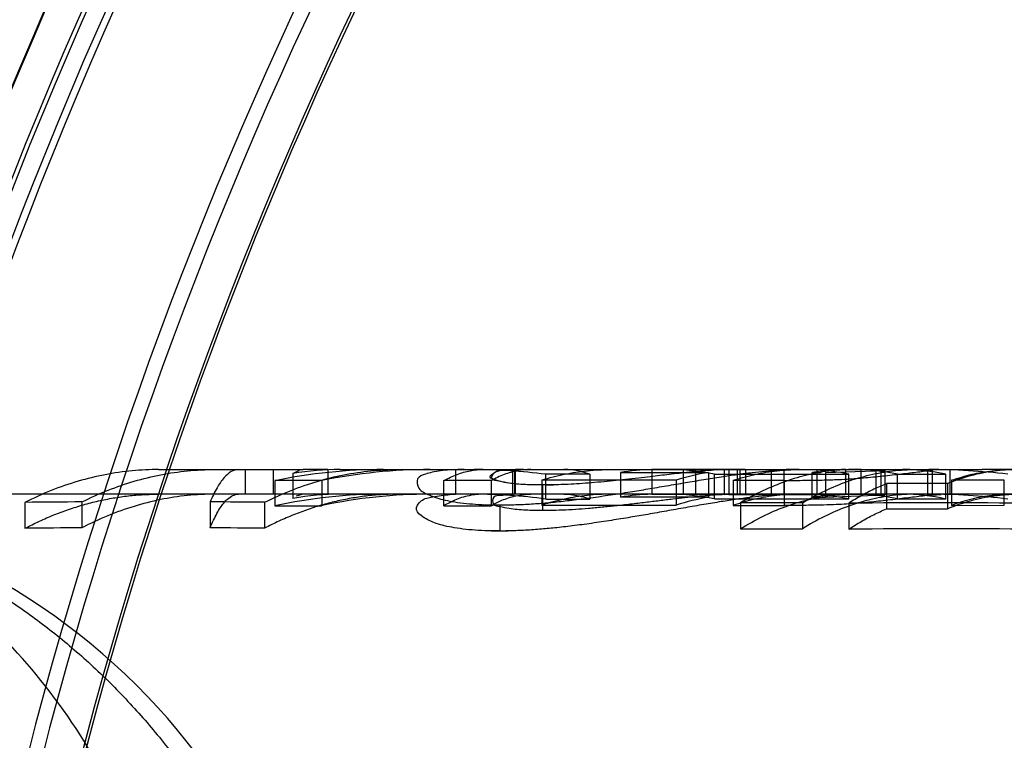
# Model space of a CAD drawing. Header units: millimetres. Extents: x 0 to 297, y 0 to 210.
# Tile 419 of 446: x 242.3315 to 242.4394, y 161.3406 to 161.4196. Entities that reach past the tile are written whole.
import ezdxf

# ---------------------------------------------------------------- set-up
doc = ezdxf.new("R2010")
doc.units = ezdxf.units.MM
doc.header["$LTSCALE"] = 16.335
doc.layers.get('0').update_dxf_attribs({"linetype": 'CONTINUOUS'})
for name, color, linetype in [('AXES_REF', 7, 'CONTINUOUS'), ('INTFCLR_1', 7, 'CONTINUOUS'), ('INTFCLR_144815', 7, 'CONTINUOUS'), ('INTFCLR_72935', 7, 'CONTINUOUS')]:
    doc.layers.add(name, color=color, linetype=linetype)

msp = doc.modelspace()

# ---------------------------------------------------------------- linework, layer by layer
at = {"color": 7, "linetype": 'Continuous'}
for radius in [8.7262453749, 8.7255, 8.6696226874]:
    msp.add_circle((241.415033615, 154.4105885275), radius, dxfattribs=at)
msp.add_arc((241.415033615, 154.4105885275), 8.64, 278.2771290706, 261.7228709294, dxfattribs=at)
at = {"layer": 'AXES_REF', "color": 9, "linetype": 'Continuous'}
msp.add_arc((241.415033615, 154.4105885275), 7.9600610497, 94.4118118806, 85.5881881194, dxfattribs=at)
at = {"layer": 'INTFCLR_1', "color": 6, "linetype": 'Continuous'}
for radius, start, end in [(0.5443949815, 129.3396669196, 162.9347323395), (0.5428080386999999, 129.3995060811, 162.9347321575), (0.5394259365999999, 137.2913519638, 169.1014109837), (0.5248080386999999, 136.0726226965, 162.934732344), (0.4834490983, 138.8345507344, 166.0686236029), (0.4654490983, 138.8345508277, 166.0686237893), (0.4638621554, 138.8345507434, 166.0686235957)]:
    msp.add_arc((242.7832852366, 161.2235885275), radius, start, end, dxfattribs=at)
at = {"layer": 'INTFCLR_1', "color": 9, "linetype": 'Continuous'}
for centre, radius, start, end in [((242.7832852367, 161.2235885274), 0.5439220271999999, 136.3898582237, 175.7650415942), ((242.7832852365, 161.2235885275), 0.4948171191, 138.8345507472, 166.0686236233), ((242.7832852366, 161.2235885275), 0.4903178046, 138.8345507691, 166.0686236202), ((242.7832852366, 161.2235885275), 0.4866235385, 138.8345507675, 166.0686236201), ((242.7832852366, 161.2235885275), 0.4861427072, 138.8345501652, 166.0686229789), ((242.7832852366, 161.2235885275), 0.4597294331, 138.8345507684, 166.0686236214), ((242.7832852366, 161.2235885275), 0.459427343, 138.8345501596, 166.0686229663)]:
    msp.add_arc(centre, radius, start, end, dxfattribs=at)
at = {"layer": 'INTFCLR_144815', "color": 9, "linetype": 'Continuous'}
for p, q in [((242.3467230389, 161.370288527), (242.3528540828, 161.3702885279)), ((242.3554830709, 161.370288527), (242.3625456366, 161.3702885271)), ((242.3666233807, 161.3702885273), (242.3764928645, 161.3702885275)), ((242.3802123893, 161.3702885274), (242.3911267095, 161.3702885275)), ((242.3962278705, 161.3702885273), (242.4162154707, 161.3702885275)), ((242.4169083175, 161.3702885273), (242.4369708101, 161.3702885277)), ((242.423699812, 161.3675879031), (242.423699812, 161.3702879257)), ((242.4153120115, 161.3663503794), (242.4153120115, 161.369095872)), ((242.41980643, 161.3699501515), (242.41980643, 161.3672374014)), ((242.439393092, 161.3663746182), (242.439393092, 161.3691192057)), ((243.095485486, 161.3675885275), (242.2465760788, 161.3675885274))]:
    msp.add_line(p, q, dxfattribs=at)
at = {"layer": 'INTFCLR_144815', "color": 6, "linetype": 'Continuous'}
for p, q in [((242.3528540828, 161.3702885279), (242.3554830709, 161.370288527)), ((242.3562079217, 161.3702885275), (242.3562079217, 161.3675885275)), ((242.3592732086, 161.3702885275), (242.3592732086, 161.3675885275)), ((242.3614455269, 161.3698474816), (242.3621555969, 161.3702334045)), ((242.3652578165, 161.3702885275), (242.3625456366, 161.3702885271)), ((242.3652578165, 161.3702885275), (242.3652578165, 161.3675885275)), ((242.3764928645, 161.3702885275), (242.3802123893, 161.3702885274)), ((242.3792662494, 161.3702723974), (242.3792662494, 161.3675717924)), ((242.3855299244, 161.3675885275), (242.3855299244, 161.3702885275)), ((242.3857043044, 161.3702885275), (242.3857043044, 161.3675885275)), ((242.3858433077, 161.367574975), (242.3858433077, 161.370275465)), ((242.4007555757, 161.3702824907), (242.4007555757, 161.3675822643)), ((242.410398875, 161.370282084), (242.4007555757, 161.370282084)), ((242.4042148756, 161.3702885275), (242.4042148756, 161.3675885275)), ((242.4055830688, 161.3675885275), (242.4055830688, 161.3702885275)), ((242.4091968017, 161.3702440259), (242.4082108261, 161.3702835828)), ((242.4086827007, 161.3702762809), (242.4086827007, 161.3675758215)), ((242.4188401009, 161.3702451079), (242.4091968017, 161.3702451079)), ((242.4091968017, 161.3702440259), (242.4091968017, 161.367542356)), ((242.4101681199, 161.3675885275), (242.4101681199, 161.3702885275)), ((242.4109795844, 161.3702885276), (242.410398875, 161.3702816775)), ((242.410398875, 161.370282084), (242.410398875, 161.3675818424)), ((242.4110782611, 161.3675885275), (242.4110782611, 161.3702885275)), ((242.4138581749, 161.3702885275), (242.4138581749, 161.3675885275)), ((242.415259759, 161.3675676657), (242.415259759, 161.37026842)), ((242.4188401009, 161.3702451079), (242.4188401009, 161.3675434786)), ((242.41980643, 161.3699501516), (242.4263176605, 161.3701955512)), ((242.4220302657, 161.3675878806), (242.4220302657, 161.3702879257)), ((242.423699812, 161.3702879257), (242.4225867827, 161.3702879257)), ((242.4263176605, 161.3701955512), (242.423699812, 161.3702879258)), ((242.4253693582, 161.3675885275), (242.4253693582, 161.3702885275)), ((242.4258635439, 161.3702885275), (242.4258635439, 161.3675885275)), ((242.4263176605, 161.3701955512), (242.4263176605, 161.36749206)), ((242.4309723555, 161.3702885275), (242.4309723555, 161.3675885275)), ((242.431493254, 161.3701949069), (242.431493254, 161.3674913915)), ((242.4329815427, 161.3702885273), (242.4320471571, 161.3702417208)), ((242.4334558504, 161.3675885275), (242.4334558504, 161.3702885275)), ((242.4402389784, 161.3702885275), (242.4369708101, 161.3702885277)), ((242.3646212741, 161.3690744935), (242.3594523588, 161.3690744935)), ((242.3614455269, 161.3698474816), (242.3614455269, 161.3671308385)), ((242.3646212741, 161.3690744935), (242.3646212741, 161.3663281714)), ((242.4034535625, 161.3691381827), (242.3887081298, 161.3691381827)), ((242.3887081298, 161.3691296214), (242.3887081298, 161.3663854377)), ((242.3939785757, 161.3697672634), (242.3891368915, 161.3697672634)), ((242.3891368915, 161.3670474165), (242.3891368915, 161.3697671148)), ((242.3939785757, 161.369767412), (242.3939785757, 161.367047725)), ((242.3973296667, 161.3699666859), (242.3973296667, 161.3672545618)), ((242.3973296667, 161.3699666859), (242.406972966, 161.3699666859)), ((242.4034535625, 161.3691381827), (242.4034535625, 161.3663943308)), ((242.406972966, 161.3699616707), (242.406972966, 161.3672493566)), ((242.4076274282, 161.3670625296), (242.4076274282, 161.3697816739)), ((242.4076274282, 161.369775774), (242.4223728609, 161.369775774)), ((242.4153120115, 161.369095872), (242.4096756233, 161.3690859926)), ((242.4096756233, 161.3690859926), (242.4096756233, 161.3663401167)), ((242.4183439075, 161.3699496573), (242.419318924, 161.3699499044)), ((242.4183439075, 161.3672368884), (242.4183439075, 161.3699496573)), ((242.4223728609, 161.3670564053), (242.4223728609, 161.369775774)), ((242.4276800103, 161.3670610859), (242.4276800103, 161.3697802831)), ((242.4276800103, 161.369776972), (242.4329958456, 161.369776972)), ((242.4329958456, 161.3670576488), (242.4329958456, 161.369776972)), ((242.439393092, 161.3691192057), (242.4336231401, 161.3691093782)), ((242.4336231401, 161.3691093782), (242.4336231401, 161.3663644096)), ((242.3594523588, 161.3690633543), (242.3594523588, 161.3663165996)), ((242.3779910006, 161.3663244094), (242.3779910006, 161.3690708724)), ((242.3831599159, 161.3690708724), (242.3779910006, 161.3690708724)), ((242.3831599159, 161.3690708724), (242.3831599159, 161.3663244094)), ((242.3887969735, 161.368595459), (242.3887969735, 161.3658304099)), ((242.43315727, 161.3687449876), (242.4264685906, 161.3687449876)), ((242.4264685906, 161.3687336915), (242.4264685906, 161.365974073)), ((242.43315727, 161.3687449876), (242.43315727, 161.3659858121)), ((242.3625456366, 161.3675885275), (242.3617993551, 161.3673785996)), ((242.3891368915, 161.3670475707), (242.3939785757, 161.3670475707)), ((242.406972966, 161.3672545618), (242.3973296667, 161.3672545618)), ((242.4007555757, 161.3675818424), (242.410398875, 161.3675818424)), ((242.4223728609, 161.3670564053), (242.4076274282, 161.3670564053)), ((242.4077176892, 161.3675885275), (242.408703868, 161.3675680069)), ((242.4091968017, 161.3675434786), (242.4188401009, 161.3675434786)), ((242.410398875, 161.3675814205), (242.4109795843, 161.3675885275)), ((242.41980643, 161.3672374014), (242.4183439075, 161.3672368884)), ((242.4263176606, 161.3674920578), (242.4198064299, 161.3672374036)), ((242.4220302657, 161.3675878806), (242.423699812, 161.3675878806)), ((242.4263176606, 161.3674920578), (242.4236998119, 161.3675879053)), ((242.4329958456, 161.3670576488), (242.4276800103, 161.3670576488)), ((242.4314932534, 161.3674913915), (242.4324641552, 161.3675691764)), ((242.332080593, 161.3666865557), (242.332080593, 161.3638442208)), ((242.3383142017, 161.3667370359), (242.3383142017, 161.3638968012)), ((242.3523698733, 161.3667393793), (242.3523698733, 161.3638992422)), ((242.3583373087, 161.3666952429), (242.3583373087, 161.3638532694)), ((242.3594523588, 161.3663281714), (242.3646212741, 161.3663281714)), ((242.3779910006, 161.3663244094), (242.3831599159, 161.3663244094)), ((242.3841003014, 161.3664080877), (242.3841003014, 161.3635541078)), ((242.3887081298, 161.3663943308), (242.4034535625, 161.3663943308)), ((242.4096756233, 161.3663401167), (242.4153120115, 161.3663503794)), ((242.41049625, 161.3666416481), (242.41049625, 161.3637974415)), ((242.417279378, 161.3666416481), (242.41049625, 161.3666416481)), ((242.417279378, 161.3666384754), (242.417279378, 161.3637941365)), ((242.4223643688, 161.3666020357), (242.4223643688, 161.3637561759)), ((242.4264685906, 161.3659858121), (242.43315727, 161.3659858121)), ((242.4336231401, 161.3663644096), (242.439393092, 161.3663746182)), ((242.41049625, 161.3637974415), (242.417279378, 161.3637974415))]:
    msp.add_line(p, q, dxfattribs=at)
at = {"layer": 'INTFCLR_144815', "color": 7, "linetype": 'Continuous'}
for p, q in [((242.3792662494, 161.3702723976), (242.3786477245, 161.370241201)), ((242.3792662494, 161.3702723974), (242.3786477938, 161.3702401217)), ((242.3911267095, 161.3702885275), (242.3962278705, 161.3702885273)), ((242.414589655, 161.3702344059), (242.415259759, 161.37026842)), ((242.4145897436, 161.3702329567), (242.415259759, 161.37026842)), ((242.4169083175, 161.3702885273), (242.4162154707, 161.3702885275)), ((242.3887969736, 161.3685954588), (242.3880301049, 161.3686032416)), ((242.3786473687, 161.3675394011), (242.3792662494, 161.3675717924)), ((242.3786474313, 161.36753846), (242.3792662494, 161.3675717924)), ((242.4152597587, 161.3675676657), (242.4145892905, 161.3675323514)), ((242.415259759, 161.3675676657), (242.4145893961, 161.3675306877)), ((242.3841003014, 161.3664080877), (242.3853691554, 161.3664256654)), ((242.3841003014, 161.3635541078), (242.3828868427, 161.3635740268)), ((242.3859622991, 161.3635897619), (242.3847539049, 161.363561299))]:
    msp.add_line(p, q, dxfattribs=at)
at = {"layer": 'INTFCLR_144815', "color": 6, "linetype": 'Continuous'}
for centre, radius, start, end in [((242.3713845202, 161.3115744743), 0.0587140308, 90.0020269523, 101.7255965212), ((242.3666362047, 161.3395294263), 0.0307592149, 90.02388767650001, 99.7152721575), ((242.3764986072, 161.311174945), 0.0591136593, 90.00556604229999, 101.5909813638), ((242.3802070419, 161.3428452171), 0.027443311, 89.9888357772, 91.9645589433), ((242.3812968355, 161.3110901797), 0.0591983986, 82.3895609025, 89.992209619), ((242.3866929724, 161.3426511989), 0.0276373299, 89.9820138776, 91.76174301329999), ((242.4013153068, 161.3454179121), 0.0248709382, 91.289577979, 99.2215814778), ((242.4026235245, 161.3453425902), 0.0249461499, 78.4286178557, 89.9542182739), ((242.4094314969, 161.3473924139), 0.0228961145, 90.01719304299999, 91.87413952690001), ((242.4162237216, 161.347173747), 0.0231147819, 90.0204519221, 92.39011605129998), ((242.4222085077, 161.3480933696), 0.0221953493, 90.4601265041, 100.0273210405), ((242.417371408, 161.3453453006), 0.0249441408, 78.4334871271, 86.62451690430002), ((242.4229446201, 161.3479827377), 0.0223060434, 77.7432749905, 89.94270193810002), ((242.4311083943, 161.2968141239), 0.0734744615, 83.22658838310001, 89.99136772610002), ((242.4369652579, 161.2959486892), 0.0743398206, 83.3421536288, 89.99572075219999), ((242.4112072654, 161.3442521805), 0.0260560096, 99.35253472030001, 107.3122351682), ((242.3713891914, 161.3109472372), 0.0566414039, 90.0068262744, 102.1659417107), ((242.3666292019, 161.3380111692), 0.0295773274, 90.01127659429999, 100.0936529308), ((242.3764956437, 161.3106339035), 0.0569546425, 90.0027957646, 102.033744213), ((242.3802070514, 161.3411362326), 0.0264522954, 89.98843789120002, 92.0382107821), ((242.3813007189, 161.3105822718), 0.0570062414, 82.0990180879, 89.9958131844), ((242.3866929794, 161.3409493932), 0.0266391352, 89.98135511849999, 91.827794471), ((242.4013086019, 161.3436792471), 0.0239093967, 91.3253730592, 99.579545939), ((242.4026343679, 161.3436349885), 0.0239534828, 77.96868896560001, 89.9782584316), ((242.4111757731, 161.3425851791), 0.0250196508, 99.6703889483, 107.9775053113), ((242.409431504, 161.3455192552), 0.0220692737, 90.01785572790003, 91.944400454), ((242.4162237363, 161.3453080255), 0.0222805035, 90.0212558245, 92.479705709), ((242.4222026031, 161.3462491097), 0.021339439, 90.46272555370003, 100.4177397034), ((242.4173548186, 161.34341172), 0.0241786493, 78.0217451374, 86.47811629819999), ((242.4282304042, 161.3460793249), 0.0215094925, 77.1998337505, 89.94007915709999), ((242.4311168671, 161.2969073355), 0.0706811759, 82.96450433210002, 89.9978948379), ((242.4369620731, 161.2958832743), 0.071705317, 83.09379987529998, 89.9930187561), ((242.3453196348, 160.1167059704), 1.2500506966, 90.32109405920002, 90.60681971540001), ((242.3460879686, 160.1138952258), 1.2528598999, 89.43980434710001, 89.7127147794), ((242.4321179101, 159.8140491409), 1.5525835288, 89.6111912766, 90.35994225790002), ((242.3452943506, 160.1667788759), 1.1971382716, 90.3340761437, 90.6324314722), ((242.3460689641, 160.1586424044), 1.2052733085, 89.41678248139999, 89.7004686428), ((242.4321179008, 159.8732688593), 1.4905192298, 89.5950009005, 90.37492988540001)]:
    msp.add_arc(centre, radius, start, end, dxfattribs=at)
at = {"layer": 'INTFCLR_144815', "color": 7, "linetype": 'Continuous'}
for centre, radius, start, end in [((242.3864982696, 161.3499799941), 0.0203060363, 91.84836967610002, 94.0428945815), ((242.4096203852, 161.339619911), 0.0306707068, 91.7519562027, 93.38214094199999), ((242.3886275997, 161.4441871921), 0.075590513, 270.4487704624, 271.0358849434), ((242.3840599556, 161.4165644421), 0.0501513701, 268.0549556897, 269.318181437), ((242.3860832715, 161.5473195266), 0.1809223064, 269.0925211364, 269.3720061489), ((242.3832039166, 161.4954077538), 0.1290027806, 270.3981268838, 270.8070442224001), ((242.3860784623, 161.5368229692), 0.173280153, 269.0539359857, 269.3458988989), ((242.3832023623, 161.4874864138), 0.1239355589, 270.4151234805, 270.8409777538)]:
    msp.add_arc(centre, radius, start, end, dxfattribs=at)
at = {"layer": 'INTFCLR_144815', "color": 9, "linetype": 'Continuous'}
msp.add_arc((242.2935278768, 161.2955885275), 0.07200000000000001, 3.000000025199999, 90.0000000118, dxfattribs=at)
at = {"layer": 'INTFCLR_144815', "color": 6, "linetype": 'Continuous'}
for points, knots in [([(242.3467230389, 161.3702885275), (242.3457576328, 161.3702885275), (242.3437905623, 161.3701949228), (242.3408346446, 161.3697673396), (242.3378669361, 161.369041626), (242.3349291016, 161.368023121), (242.3330226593, 161.3671617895), (242.332080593, 161.366686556)], [0, 0, 0, 0, 0.1903782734, 0.3876607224, 0.5880954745, 0.7919247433, 1, 1, 1, 1]), ([(242.3383142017, 161.3667370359), (242.3392591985, 161.3672102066), (242.3411414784, 161.3680534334), (242.3440338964, 161.3690493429), (242.3469399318, 161.3697605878), (242.3498863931, 161.3701920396), (242.3518654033, 161.3702885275), (242.3528540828, 161.3702885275)], [0, 0, 0, 0, 0.2099873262, 0.4091680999, 0.6070498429, 0.8035556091, 1, 1, 1, 1]), ([(242.3554830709, 161.3702885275), (242.3552025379, 161.3702885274), (242.3545846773, 161.3700849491), (242.3537944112, 161.369340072), (242.353035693, 161.3681989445), (242.3525944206, 161.3672678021), (242.3523698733, 161.3667393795)], [0, 0, 0, 0, 0.1705944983, 0.3750273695, 0.6508525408, 1, 1, 1, 1]), ([(242.3583373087, 161.3666952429), (242.3592873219, 161.3671738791), (242.3611798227, 161.3680269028), (242.3640888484, 161.3690345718), (242.3670120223, 161.3697542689), (242.3699762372, 161.3701908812), (242.3719673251, 161.3702885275), (242.3729620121, 161.3702885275)], [0, 0, 0, 0, 0.2100496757, 0.4092446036, 0.6071158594, 0.8035922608, 1, 1, 1, 1]), ([(242.3779910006, 161.3690803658), (242.3784540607, 161.3693402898), (242.3793896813, 161.3697816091), (242.3808577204, 161.3701955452), (242.3818474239, 161.3702885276), (242.3823363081, 161.3702885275)], [0, 0, 0, 0, 0.3497363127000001, 0.6780164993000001, 1, 1, 1, 1]), ([(242.3875127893, 161.3702885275), (242.3870280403, 161.3702885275), (242.386035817, 161.3701947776), (242.3845641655, 161.3697742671), (242.3836231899, 161.3693230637), (242.3831599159, 161.3690588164)], [0, 0, 0, 0, 0.3182483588, 0.6498519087, 1, 1, 1, 1]), ([(242.3887081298, 161.3691296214), (242.3895272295, 161.3693840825), (242.391180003, 161.3698120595), (242.3936987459, 161.3702016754), (242.3953871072, 161.3702885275), (242.3962278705, 161.3702885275)], [0, 0, 0, 0, 0.3370499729, 0.6696113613, 1, 1, 1, 1]), ([(242.3939785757, 161.369767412), (242.3936408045, 161.3698912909), (242.3929866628, 161.3700885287), (242.3920279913, 161.3702544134), (242.3914163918, 161.3702885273), (242.3911267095, 161.3702885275)], [0, 0, 0, 0, 0.3705785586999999, 0.7016158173, 1, 1, 1, 1]), ([(242.4096756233, 161.3690859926), (242.4104616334, 161.3693495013), (242.4120489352, 161.3697933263), (242.4144733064, 161.3701982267), (242.4160993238, 161.3702885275), (242.4169083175, 161.3702885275)], [0, 0, 0, 0, 0.3378776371, 0.6702782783, 1, 1, 1, 1]), ([(242.4229202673, 161.3702885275), (242.4221006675, 161.3702885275), (242.4204269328, 161.3701932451), (242.4179139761, 161.3697582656), (242.4153921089, 161.3690202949), (242.4128971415, 161.3679854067), (242.4112901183, 161.3671162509), (242.41049625, 161.3666380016)], [0, 0, 0, 0, 0.1876156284, 0.3827928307, 0.5825727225, 0.7878461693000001, 1, 1, 1, 1]), ([(242.4153120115, 161.3690958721), (242.4157013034, 161.3690963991), (242.416452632, 161.3690973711), (242.417533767, 161.3691070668), (242.4185223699, 161.3691199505), (242.4194152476, 161.3691387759), (242.4202173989, 161.3691607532), (242.4211281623, 161.3691917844), (242.4221123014, 161.3692390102), (242.4231942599, 161.3693124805), (242.4242210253, 161.3693989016), (242.425259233, 161.369498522), (242.4263171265, 161.3696106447), (242.4273516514, 161.3697273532), (242.4283350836, 161.3698417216), (242.4292574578, 161.3699512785), (242.4303008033, 161.3700718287), (242.4310447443, 161.3701542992), (242.431493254, 161.3701949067)], [0, 0, 0, 0, 0.0719444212, 0.138850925, 0.1998094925, 0.2546607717, 0.3038971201, 0.3481083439, 0.423073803, 0.4859700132, 0.5485132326, 0.613493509, 0.6787169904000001, 0.7451133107, 0.8058941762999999, 0.8616883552, 0.9167726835, 1, 1, 1, 1]), ([(242.417279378, 161.3666384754), (242.4180806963, 161.3671212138), (242.4196778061, 161.3679839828), (242.4221511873, 161.3690102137), (242.4246376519, 161.3697436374), (242.4271604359, 161.3701888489), (242.4288569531, 161.3702885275), (242.4297025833, 161.3702885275)], [0, 0, 0, 0, 0.214160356, 0.4147467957, 0.6119977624, 0.8064117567, 1, 1, 1, 1]), ([(242.4329958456, 161.3697736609), (242.4324734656, 161.3698874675), (242.4314251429, 161.3700779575), (242.4298402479, 161.3702502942), (242.4287814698, 161.3702885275), (242.4282528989, 161.3702885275)], [0, 0, 0, 0, 0.335614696, 0.6681909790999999, 1, 1, 1, 1]), ([(242.4408768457, 161.3702885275), (242.4400120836, 161.3702885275), (242.4382694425, 161.3701725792), (242.4356761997, 161.3696532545), (242.4339900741, 161.3690871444), (242.43315727, 161.3687521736)], [0, 0, 0, 0, 0.3277998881, 0.6597350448, 1, 1, 1, 1]), ([(242.4336231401, 161.3691093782), (242.4343492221, 161.3693672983), (242.4358161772, 161.3698022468), (242.4380607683, 161.3701998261), (242.4395667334, 161.3702885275), (242.4403153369, 161.3702885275)], [0, 0, 0, 0, 0.3386969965, 0.6709415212, 1, 1, 1, 1]), ([(242.4264685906, 161.3687336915), (242.426001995, 161.3685448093), (242.4250710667, 161.3681320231), (242.4237009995, 161.3674192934), (242.4228079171, 161.3668847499), (242.4223643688, 161.3666020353)], [0, 0, 0, 0, 0.326125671, 0.6592253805, 1, 1, 1, 1]), ([(242.2935290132, 161.3675234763), (242.2945807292, 161.3675100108), (242.2966832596, 161.3674317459), (242.2999639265, 161.3671531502), (242.3035204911, 161.3666687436), (242.3075109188, 161.3658904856), (242.3119138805, 161.3647324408), (242.3166135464, 161.3631341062), (242.3214101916, 161.3610875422), (242.3261380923, 161.3586269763), (242.3307247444, 161.3557820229), (242.3351361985, 161.3525573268), (242.339388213, 161.3489298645), (242.3433795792, 161.34497012), (242.3471705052, 161.3406008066), (242.3506615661, 161.3359198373), (242.3538561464, 161.3308942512), (242.3566728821, 161.3256604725), (242.3591271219, 161.320216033), (242.361210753, 161.3145785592), (242.3628897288, 161.3088925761), (242.3641495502, 161.303375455), (242.3650188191, 161.298280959), (242.3654180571, 161.2950531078), (242.3655751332, 161.2935379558)], [0, 0, 0, 0, 0.0278776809, 0.0557399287, 0.08723556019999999, 0.1229672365, 0.1634315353, 0.2078104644, 0.2544177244, 0.301516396, 0.3489413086, 0.3973369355, 0.4462084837, 0.4969436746, 0.5462080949, 0.5993974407, 0.6515652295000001, 0.7039026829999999, 0.756797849, 0.809722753, 0.8630778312, 0.9138226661, 0.9596261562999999, 1, 1, 1, 1]), ([(242.332080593, 161.3638442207), (242.3326002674, 161.3641172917), (242.3336464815, 161.3646348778), (242.3352433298, 161.3653269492), (242.3368552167, 161.3659286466), (242.3384800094, 161.3664391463), (242.3401156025, 161.3668577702), (242.3417598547, 161.3671839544), (242.3434106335, 161.367417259), (242.3450657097, 161.3675573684), (242.3461710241, 161.3675885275), (242.3467230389, 161.3675885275)], [0, 0, 0, 0, 0.1153954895, 0.2293311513, 0.3419589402, 0.4534405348, 0.5639484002, 0.6736643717, 0.7827801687, 0.8914915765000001, 1, 1, 1, 1]), ([(242.3528540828, 161.3675885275), (242.3518602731, 161.3675885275), (242.3498757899, 161.3674876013), (242.3469202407, 161.3670368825), (242.3439977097, 161.3662919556), (242.3411099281, 161.3652536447), (242.3392385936, 161.3643789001), (242.3383142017, 161.3638968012)], [0, 0, 0, 0, 0.1968917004, 0.3928714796, 0.5914001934, 0.7934510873, 1, 1, 1, 1]), ([(242.3523698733, 161.3638992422), (242.3524860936, 161.3641841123), (242.3527191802, 161.3647208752), (242.3530922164, 161.3654645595), (242.3535732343, 161.3662633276), (242.3542286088, 161.3671293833), (242.3550445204, 161.3675885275), (242.3554830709, 161.3675885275)], [0, 0, 0, 0, 0.1835299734, 0.3488746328, 0.4961328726, 0.7383940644, 1, 1, 1, 1]), ([(242.3729620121, 161.3675885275), (242.3724106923, 161.3675885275), (242.371306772, 161.3675574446), (242.3696537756, 161.3674176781), (242.3680050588, 161.3671849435), (242.3663628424, 161.3668595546), (242.3647292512, 161.3664419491), (242.3631064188, 161.3659326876), (242.3614964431, 161.3653324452), (242.3599014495, 161.364642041), (242.3588564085, 161.3641256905), (242.3583373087, 161.3638532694)], [0, 0, 0, 0, 0.1085136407, 0.2172299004, 0.3263497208, 0.4360685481, 0.5465776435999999, 0.6580584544, 0.7706831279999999, 0.8846130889, 1, 1, 1, 1]), ([(242.3823363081, 161.3675885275), (242.382089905, 161.3675885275), (242.3815597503, 161.3675627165), (242.3807514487, 161.3674387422), (242.3799485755, 161.3672261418), (242.3790143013, 161.3668810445), (242.3783792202, 161.3665606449), (242.3779910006, 161.3663342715)], [0, 0, 0, 0, 0.1615989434, 0.3474743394, 0.5352769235, 0.7052699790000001, 1, 1, 1, 1]), ([(242.3831599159, 161.3663118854), (242.3835405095, 161.3665374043), (242.3841643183, 161.3668582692), (242.3850807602, 161.3672061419), (242.3858832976, 161.3674272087), (242.3867053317, 161.3675601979), (242.3872562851, 161.3675885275), (242.3875127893, 161.3675885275)], [0, 0, 0, 0, 0.289178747, 0.4568359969, 0.6401074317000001, 0.8323305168, 1, 1, 1, 1]), ([(242.3858433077, 161.3675749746), (242.3855502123, 161.3675648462), (242.3850048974, 161.3675523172), (242.3842501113, 161.3674052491), (242.3832963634, 161.3674905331), (242.3832572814, 161.3663131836), (242.3842627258, 161.3662440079), (242.3850674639, 161.3660206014), (242.3860338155, 161.3659312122), (242.3872478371, 161.3658416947), (242.3881829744, 161.3658353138), (242.3887969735, 161.3658304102)], [0, 0, 0, 0, 0.1016882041, 0.1850200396, 0.2800521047, 0.3706109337, 0.4557854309, 0.5762566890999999, 0.6766342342, 0.7870958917, 1, 1, 1, 1]), ([(242.3962278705, 161.3675885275), (242.395385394, 161.3675885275), (242.393696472, 161.3674988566), (242.3911767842, 161.3670940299), (242.3895268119, 161.3666496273), (242.3887081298, 161.3663854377)], [0, 0, 0, 0, 0.3306759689, 0.6623463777, 1, 1, 1, 1]), ([(242.3887969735, 161.3658304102), (242.3890605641, 161.3658324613), (242.3897863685, 161.3658377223), (242.390986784, 161.3658669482), (242.3924011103, 161.3659433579), (242.3935987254, 161.3660276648), (242.3945725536, 161.3661118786), (242.3953187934, 161.3661817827), (242.3960613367, 161.3662549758), (242.3968080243, 161.3663339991), (242.3975874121, 161.3664217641), (242.3984075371, 161.3665162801), (242.3992433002, 161.3666140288), (242.4000555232, 161.3667108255), (242.4008384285, 161.3668051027), (242.4015989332, 161.3668969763), (242.4023376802, 161.3669856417), (242.4032693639, 161.3670959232), (242.404381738, 161.3672240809), (242.4056674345, 161.3673619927), (242.4070942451, 161.3674926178), (242.4080941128, 161.3675575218), (242.4086827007, 161.3675758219)], [0, 0, 0, 0, 0.0395937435, 0.1090224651, 0.1803360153, 0.2523223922, 0.2893459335, 0.3271530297, 0.3649014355, 0.4014192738, 0.4399343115, 0.4827085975, 0.5254212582, 0.5663254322, 0.6055715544, 0.6438668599, 0.6813873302, 0.71733118, 0.7847868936, 0.8495767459, 0.9115486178, 1, 1, 1, 1]), ([(242.3911267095, 161.3675885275), (242.3914456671, 161.3675885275), (242.3920871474, 161.3675475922), (242.3930443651, 161.3673645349), (242.3936686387, 161.3671657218), (242.3939785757, 161.367047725)], [0, 0, 0, 0, 0.3280206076, 0.658938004, 1, 1, 1, 1]), ([(242.4169083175, 161.3675885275), (242.4160976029, 161.3675885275), (242.4144709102, 161.3674953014), (242.412045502, 161.3670745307), (242.4104611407, 161.3666136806), (242.4096756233, 161.3663401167)], [0, 0, 0, 0, 0.3299773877, 0.6614444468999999, 1, 1, 1, 1]), ([(242.41049625, 161.3637936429), (242.4112739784, 161.3642817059), (242.4128561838, 161.3651745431), (242.4153232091, 161.3662458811), (242.4178341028, 161.3670186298), (242.4203703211, 161.3674845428), (242.4220736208, 161.3675885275), (242.4229202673, 161.3675885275)], [0, 0, 0, 0, 0.209338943, 0.413402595, 0.6120674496, 0.806971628, 1, 1, 1, 1]), ([(242.4314932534, 161.3674913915), (242.4312202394, 161.3674657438), (242.4306556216, 161.3674044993), (242.4297836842, 161.3673023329), (242.4288654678, 161.3671904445), (242.4279027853, 161.3670717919), (242.4268947, 161.36695232), (242.4258616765, 161.3668336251), (242.4248211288, 161.3667235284), (242.4238068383, 161.3666273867), (242.4228135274, 161.3665462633), (242.4217756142, 161.3664806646), (242.4205828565, 161.3664273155), (242.4194321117, 161.366394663), (242.4183582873, 161.3663727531), (242.4174227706, 161.3663609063), (242.4163972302, 161.3663517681), (242.415683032, 161.3663509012), (242.4153120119, 161.3663503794)], [0, 0, 0, 0, 0.0506648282, 0.1049246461, 0.1622046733, 0.2215708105, 0.2841380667, 0.3497639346, 0.4136893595, 0.4774618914, 0.5380027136, 0.5978190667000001, 0.6696010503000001, 0.7585882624, 0.8105121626, 0.8680437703, 0.9314493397, 1, 1, 1, 1]), ([(242.4297025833, 161.3675885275), (242.4288525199, 161.3675885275), (242.4271509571, 161.3674842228), (242.424620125, 161.3670190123), (242.4221191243, 161.3662506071), (242.4196499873, 161.3651805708), (242.4180629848, 161.3642858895), (242.417279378, 161.3637941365)], [0, 0, 0, 0, 0.1938213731, 0.3875593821, 0.5854260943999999, 0.7890634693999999, 1, 1, 1, 1]), ([(242.4276800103, 161.3670610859), (242.4271623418, 161.3671773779), (242.4261210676, 161.3673724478), (242.4245459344, 161.3675491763), (242.4234923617, 161.3675885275), (242.4229669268, 161.3675885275)], [0, 0, 0, 0, 0.3350174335, 0.6682249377, 1, 1, 1, 1]), ([(242.43315727, 161.3659932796), (242.4339859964, 161.3663396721), (242.4356687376, 161.3669271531), (242.4382632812, 161.3674676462), (242.4400105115, 161.3675885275), (242.4408768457, 161.3675885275)], [0, 0, 0, 0, 0.3398366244, 0.672222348, 1, 1, 1, 1]), ([(242.4403153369, 161.3675885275), (242.4395651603, 161.3675885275), (242.4380584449, 161.3674969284), (242.4358128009, 161.3670837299), (242.4343486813, 161.3666321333), (242.4336231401, 161.3663644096)], [0, 0, 0, 0, 0.3292536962, 0.6605709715, 1, 1, 1, 1]), ([(242.4223643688, 161.3637561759), (242.4228065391, 161.3640497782), (242.4236979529, 161.3646054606), (242.425068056, 161.3653472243), (242.4260008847, 161.3657773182), (242.4264685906, 161.365974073)], [0, 0, 0, 0, 0.3408729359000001, 0.6741317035, 1, 1, 1, 1])]:
    msp.add_open_spline(points, degree=3, knots=knots, dxfattribs=at)
at = {"layer": 'INTFCLR_144815', "color": 7, "linetype": 'Continuous'}
for points, knots in [([(242.3786477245, 161.370241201), (242.3783052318, 161.3702194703), (242.3776552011, 161.3701604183), (242.3767434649, 161.3700159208), (242.3759143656, 161.3697779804), (242.3748692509, 161.3694109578), (242.3751688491, 161.3679806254), (242.3762428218, 161.3675657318), (242.3772112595, 161.3671655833), (242.3781496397, 161.3669213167), (242.3792343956, 161.3667167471), (242.3804701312, 161.3665599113), (242.3818205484, 161.3664561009), (242.3827467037, 161.3664254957), (242.3832178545, 161.3664199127)], [0, 0, 0, 0, 0.0787245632, 0.1503591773, 0.2086793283, 0.2849336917, 0.3635342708, 0.468195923, 0.5341108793, 0.6064308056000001, 0.6893707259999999, 0.7875132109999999, 0.8919121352, 1, 1, 1, 1]), ([(242.3876856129, 161.3686092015), (242.3873422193, 161.3686166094), (242.3866849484, 161.3686418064), (242.3857644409, 161.3687129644), (242.3847449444, 161.3688403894), (242.3839694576, 161.3690014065), (242.3827081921, 161.3694452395), (242.3839827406, 161.3703048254), (242.3846230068, 161.3702030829), (242.3850666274, 161.3702354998)], [0, 0, 0, 0, 0.1474653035, 0.2814533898, 0.3997565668, 0.5755430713, 0.6802259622, 0.8090301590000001, 1, 1, 1, 1]), ([(242.3887969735, 161.368595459), (242.3884645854, 161.3685959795), (242.3878240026, 161.3686035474), (242.3868756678, 161.368631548), (242.3859964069, 161.3686942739), (242.3850277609, 161.3687887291), (242.3842349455, 161.3689885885), (242.3829297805, 161.3691597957), (242.383762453, 161.37038676), (242.3848200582, 161.3701635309), (242.3855460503, 161.3702650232), (242.3858433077, 161.370275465)], [0, 0, 0, 0, 0.1149307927, 0.2216825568, 0.3272439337, 0.4222423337, 0.548541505, 0.6506914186, 0.7453168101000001, 0.8971532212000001, 1, 1, 1, 1]), ([(242.3850209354, 161.3664177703), (242.3855802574, 161.366427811), (242.3867238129, 161.3664671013), (242.3884161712, 161.3665730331), (242.3901787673, 161.3667275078), (242.3920539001, 161.3669358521), (242.3940990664, 161.3671969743), (242.3962342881, 161.3675057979), (242.3983232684, 161.3678305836), (242.4003772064, 161.3681659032), (242.4023938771, 161.3685085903), (242.4044299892, 161.3688557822), (242.4064233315, 161.369190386), (242.4083102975, 161.3694904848), (242.4100856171, 161.369753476), (242.4117076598, 161.3699663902), (242.4132022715, 161.370130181), (242.4141402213, 161.3702066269), (242.414589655, 161.3702344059)], [0, 0, 0, 0, 0.0562470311, 0.1150278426, 0.1704748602, 0.2341330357, 0.3047136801, 0.3777699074, 0.4510488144, 0.5172749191, 0.5870188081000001, 0.6567244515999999, 0.7249545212, 0.7902456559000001, 0.8488340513, 0.9054002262, 0.9547246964, 1, 1, 1, 1]), ([(242.4086827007, 161.3702762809), (242.4083054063, 161.3702633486), (242.4075409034, 161.3702255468), (242.4063802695, 161.3701343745), (242.4052043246, 161.370023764), (242.4040504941, 161.369900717), (242.4029582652, 161.3697787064), (242.4019093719, 161.3696582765), (242.4008157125, 161.3695303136), (242.3995863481, 161.3693886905), (242.3982499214, 161.369237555), (242.3968849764, 161.3690868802), (242.3955204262, 161.3689494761), (242.3941763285, 161.3688302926), (242.3928618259, 161.3687323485), (242.3916735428, 161.3686642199), (242.3906284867, 161.3686216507), (242.3896912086, 161.3686027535), (242.3890979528, 161.3685967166), (242.3887969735, 161.368595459)], [0, 0, 0, 0, 0.0567222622, 0.1149862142, 0.1749104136, 0.2341847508, 0.2893311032, 0.3400399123, 0.3928174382, 0.4547757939, 0.5259749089, 0.5948973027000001, 0.6611049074, 0.7320331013, 0.7976363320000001, 0.8591496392, 0.9108593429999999, 0.9547770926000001, 1, 1, 1, 1]), ([(242.3832174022, 161.3635664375), (242.3827267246, 161.3635734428), (242.3817846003, 161.3636052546), (242.3804181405, 161.3637177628), (242.3791834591, 161.363884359), (242.3780972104, 161.3640987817), (242.3771792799, 161.3643616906), (242.3763862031, 161.3646735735), (242.3756453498, 161.3650998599), (242.37467329, 161.3658059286), (242.3754964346, 161.3670893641), (242.376627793, 161.3672588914), (242.377688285, 161.3674665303), (242.3783240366, 161.3675182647), (242.3786473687, 161.3675394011)], [0, 0, 0, 0, 0.1117833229, 0.2146520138, 0.3121655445, 0.395535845, 0.4663569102, 0.5302331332, 0.5866318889, 0.6698067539, 0.7531859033, 0.8551299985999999, 0.9261906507, 1, 1, 1, 1]), ([(242.4145892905, 161.3675323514), (242.4141299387, 161.367502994), (242.4131863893, 161.3674226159), (242.4116931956, 161.3672523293), (242.4100835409, 161.3670328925), (242.4083227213, 161.3667621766), (242.4064340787, 161.366450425), (242.4044373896, 161.3661023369), (242.4023883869, 161.3657390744), (242.4003850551, 161.3653852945), (242.3983688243, 161.3650427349), (242.396313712, 161.3647098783), (242.3941847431, 161.3643877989), (242.3921162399, 161.364111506), (242.390220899, 161.3638913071), (242.3884425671, 161.36372778), (242.3867368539, 161.3636162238), (242.3855838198, 161.3635746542), (242.3850214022, 161.3635642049)], [0, 0, 0, 0, 0.0462484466, 0.0951247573, 0.1509922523, 0.2094659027, 0.2741202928, 0.3433220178, 0.4131116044, 0.4832086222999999, 0.5477247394, 0.6185976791, 0.6923889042, 0.7640632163, 0.8282702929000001, 0.8840942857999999, 0.9434802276, 1, 1, 1, 1])]:
    msp.add_open_spline(points, degree=3, knots=knots, dxfattribs=at)
at = {"layer": 'INTFCLR_144815', "color": 9, "linetype": 'Continuous'}
msp.add_open_spline([(242.3507997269, 161.2993567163), (242.3506257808, 161.3035968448), (242.3496713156, 161.3122297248), (242.346350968, 161.3249514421), (242.3410101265, 161.3370993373), (242.33376543, 161.3479195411), (242.3249553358, 161.3567414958), (242.3150990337, 161.3630935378), (242.3048270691, 161.3667887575), (242.2978597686, 161.3675885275), (242.2945167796, 161.3675885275)], degree=3, knots=[0, 0, 0, 0, 0.1308834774, 0.2668605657, 0.4040067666, 0.5382363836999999, 0.666176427, 0.7858622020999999, 0.8968959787, 1, 1, 1, 1], dxfattribs=at)
at = {"layer": 'INTFCLR_72935', "color": 6, "linetype": 'Continuous'}
for radius, start, end in [(0.5443949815, 129.3396668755, 163.0859256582), (0.5428080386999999, 129.3995060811, 163.1406710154), (0.5394259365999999, 136.8471002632, 169.5793628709), (0.5158080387, 136.3069930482, 164.1119135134), (0.5150206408, 136.3069931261, 164.1414215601), (0.4903949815, 138.8345507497, 166.0686236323), (0.4842364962, 138.8345507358, 166.0686236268), (0.4834490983, 138.8345508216, 166.0686234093), (0.4654490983, 138.8345508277, 166.0686237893), (0.4638621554, 138.8345507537, 166.068623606)]:
    msp.add_arc((242.7832852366, 161.2235885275), radius, start, end, dxfattribs=at)
at = {"layer": 'INTFCLR_72935', "color": 9, "linetype": 'Continuous'}
for centre, radius, start, end in [((242.7832852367, 161.2235885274), 0.5439220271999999, 136.3898582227, 175.7650415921), ((242.7832852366, 161.2235885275), 0.4866235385, 138.8345507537, 166.068623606), ((242.7832852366, 161.2235885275), 0.4861427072, 138.834550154, 166.0686229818), ((242.7832852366, 161.2235885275), 0.4597294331, 138.8345507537, 166.068623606), ((242.7832852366, 161.2235885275), 0.459427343, 138.8345501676, 166.0686229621)]:
    msp.add_arc(centre, radius, start, end, dxfattribs=at)

doc.saveas('drawing.dxf')
